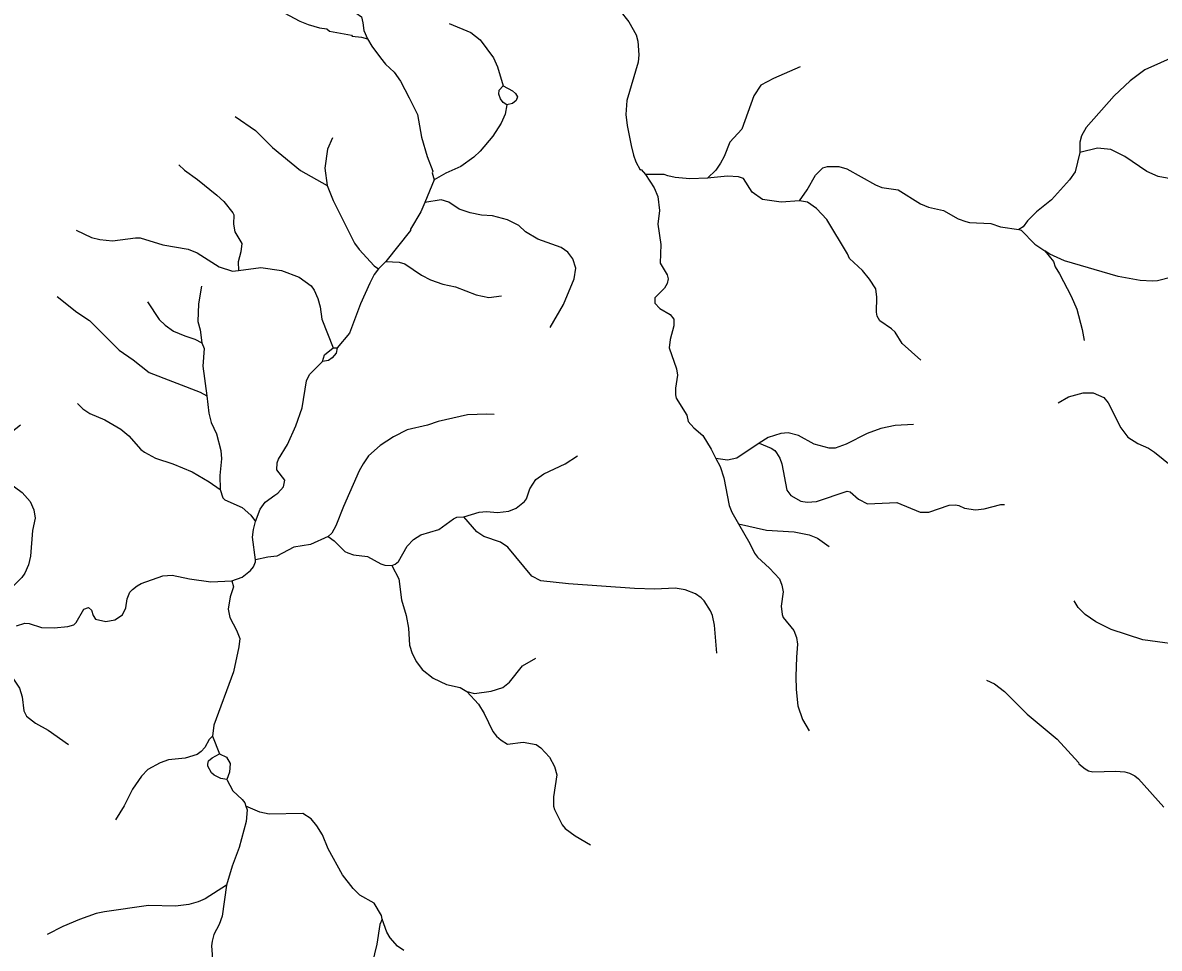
# Model space of a CAD drawing. Extents: x 346.5 to 372.4, y 7400.3 to 7428.2.
# Drawn here: x 352.188 to 356.096, y 7420.515 to 7423.699 of the extents above; entities that cross this region are included whole.
import ezdxf

# ---------------------------------------------------------------- set-up
doc = ezdxf.new("R2010")
doc.units = 0
doc.header["$LTSCALE"] = 0.032
doc.layers.add('2', color=7, linetype='Continuous', lineweight=25)
doc.layers.add('7', color=7, linetype='Continuous', lineweight=25)

msp = doc.modelspace()

# ---------------------------------------------------------------- linework, layer by layer
at = {"layer": '2'}
for points in [[(353.8405, 7423.4814), (353.8724, 7423.4648), (353.8828, 7423.456), (353.8889, 7423.4438), (353.885, 7423.431), (353.8717, 7423.421), (353.8533, 7423.4163), (353.84, 7423.4243), (353.8308, 7423.4375), (353.825, 7423.4526), (353.8263, 7423.4668)], [(353.219, 7422.5331), (353.2258, 7422.5566), (353.2551, 7422.5807), (353.2695, 7422.5807), (353.266, 7422.5621), (353.2526, 7422.5459), (353.2398, 7422.5373)], [(352.8644, 7421.1842), (352.8892, 7421.1725), (352.9013, 7421.1512), (352.8993, 7421.1209), (352.89, 7421.0954), (352.8689, 7421.0989), (352.8461, 7421.1111), (352.8366, 7421.1191), (352.8243, 7421.141), (352.8241, 7421.1489), (352.8269, 7421.1599), (352.8396, 7421.1704)]]:
    msp.add_lwpolyline(points, close=True, dxfattribs=at)
at = {"layer": '7'}
msp.add_line((352.8406, 7421.2453), (352.8644, 7421.1842), dxfattribs=at)
for points in [[(354.1967, 7424.088), (354.1917, 7424.0289), (354.1941, 7423.9922), (354.2028, 7423.93), (354.2251, 7423.879), (354.2355, 7423.8408), (354.2419, 7423.7404), (354.2729, 7423.7021), (354.2976, 7423.6575), (354.3032, 7423.6352), (354.3064, 7423.5889), (354.3048, 7423.5634), (354.2658, 7423.4312), (354.2618, 7423.3833), (354.2666, 7423.3451), (354.2809, 7423.2765), (354.2881, 7423.2431), (354.2969, 7423.2208), (354.3112, 7423.1929), (354.3145, 7423.1942), (354.3296, 7423.1763)], [(352.5994, 7423.8902), (352.6193, 7423.875), (352.6942, 7423.8695), (352.7133, 7423.8623), (352.7898, 7423.8041), (352.86, 7423.7674), (352.9158, 7423.7555), (353.0162, 7423.7499), (353.0704, 7423.742), (353.1405, 7423.7037), (353.1692, 7423.6933), (353.209, 7423.6814), (353.2337, 7423.6774), (353.2425, 7423.6702), (353.3182, 7423.6559), (353.3212, 7423.6522), (353.3535, 7423.6495), (353.3741, 7423.644)], [(353.2699, 7423.8571), (353.2747, 7423.8481), (353.276, 7423.8264), (353.2815, 7423.8073), (353.2983, 7423.7691), (353.3142, 7423.7467), (353.3525, 7423.7188), (353.3581, 7423.6989), (353.3605, 7423.6718), (353.3741, 7423.644)], [(353.6545, 7423.6957), (353.7286, 7423.6654), (353.7613, 7423.6399), (353.8067, 7423.5786), (353.8211, 7423.5475), (353.8405, 7423.4814)], [(353.3741, 7423.644), (353.3883, 7423.6184), (353.4178, 7423.5778), (353.4354, 7423.5563), (353.4648, 7423.5284), (353.4872, 7423.4981), (353.5174, 7423.4407), (353.5453, 7423.3833), (353.5589, 7423.3052), (353.5788, 7423.2383), (353.5979, 7423.1881), (353.5957, 7423.182), (353.6026, 7423.1579), (353.5712, 7423.0808)], [(356.7212, 7423.2359), (356.655, 7423.3403), (356.6136, 7423.3873), (356.553, 7423.4351), (356.51, 7423.4622), (356.4526, 7423.4869), (356.3522, 7423.5371), (356.29, 7423.581), (356.2582, 7423.5929), (356.2279, 7423.5969), (356.1848, 7423.5929), (356.1546, 7423.5849), (356.047, 7423.5363), (355.9959, 7423.4989), (355.941, 7423.4471), (355.8453, 7423.3387), (355.8294, 7423.31), (355.823, 7423.2885), (355.8229, 7423.2526)], [(354.8611, 7423.5475), (354.7695, 7423.5076), (354.7264, 7423.4838), (354.7025, 7423.4471), (354.6611, 7423.3331), (354.6196, 7423.2885), (354.5997, 7423.2383), (354.5877, 7423.216), (354.571, 7423.1913), (354.5425, 7423.1637)], [(353.8533, 7423.4163), (353.8474, 7423.3849), (353.8338, 7423.3531), (353.8051, 7423.3084), (353.7613, 7423.2574), (353.7398, 7423.2359), (353.6944, 7423.204), (353.6426, 7423.1809), (353.6026, 7423.1579)], [(352.9182, 7423.3762), (352.9883, 7423.3283), (353.0465, 7423.2694), (353.1429, 7423.1905), (353.2353, 7423.1386)], [(353.2529, 7423.3028), (353.2361, 7423.2638), (353.2266, 7423.1984), (353.2353, 7423.1386)], [(355.8229, 7423.2526), (355.8071, 7423.1865), (355.7879, 7423.1586), (355.7258, 7423.0892), (355.6748, 7423.0486), (355.6432, 7423.0171), (355.6287, 7422.9964), (355.6133, 7422.9877)], [(356.2462, 7423.157), (356.1546, 7423.1586), (356.0924, 7423.1705), (356.0541, 7423.1873), (355.9776, 7423.2391), (355.9298, 7423.263), (355.8836, 7423.267), (355.8229, 7423.2526)], [(352.7253, 7423.2104), (352.7444, 7423.1913), (352.7891, 7423.1594), (352.856, 7423.1052), (352.8791, 7423.0837), (352.911, 7423.0446), (352.9134, 7423.0383), (352.9126, 7423.0056), (352.9173, 7422.9801), (352.9413, 7422.9394), (352.9381, 7422.9107), (352.9285, 7422.8765), (352.9303, 7422.8463)], [(354.8596, 7423.0858), (354.8858, 7423.1235), (354.9137, 7423.1745), (354.9392, 7423.2), (354.9559, 7423.204), (354.9942, 7423.204), (355.0221, 7423.1968), (355.1201, 7423.141), (355.1424, 7423.1323), (355.1982, 7423.1235), (355.2755, 7423.0757), (355.3034, 7423.0645), (355.3544, 7423.0526), (355.4054, 7423.0247), (355.4309, 7423.0151), (355.4437, 7423.0119), (355.517, 7423.0088), (355.5505, 7422.9968), (355.6133, 7422.9877)], [(354.5425, 7423.1637), (354.4826, 7423.1618), (354.4316, 7423.1666), (354.4061, 7423.1721), (354.3933, 7423.1769), (354.3296, 7423.1763)], [(354.3296, 7423.1763), (354.3598, 7423.1315), (354.3718, 7423.1012), (354.3781, 7423.0534), (354.3726, 7423.0056), (354.3821, 7422.9355), (354.3797, 7422.8717), (354.4036, 7422.8318), (354.4076, 7422.8175), (354.4044, 7422.8016), (354.3949, 7422.7856), (354.3622, 7422.753), (354.3622, 7422.7346), (354.379, 7422.7163), (354.4148, 7422.6956), (354.4268, 7422.6788), (354.4268, 7422.6565), (354.414, 7422.6087), (354.4116, 7422.58), (354.4363, 7422.5083), (354.4395, 7422.486), (354.4331, 7422.4413), (354.4323, 7422.419), (354.4355, 7422.4079), (354.4714, 7422.3489), (354.4762, 7422.3274), (354.4953, 7422.3051), (354.5264, 7422.2788), (354.5559, 7422.2317), (354.5711, 7422.1997)], [(354.8596, 7423.0858), (354.7966, 7423.0821), (354.732, 7423.0908), (354.6969, 7423.1156), (354.6666, 7423.1626), (354.6499, 7423.1689), (354.6117, 7423.1713), (354.5425, 7423.1637)], [(353.2353, 7423.1386), (353.2552, 7423.0869), (353.3294, 7422.9402), (353.3453, 7422.9187), (353.3963, 7422.8627), (353.4114, 7422.8523)], [(354.002, 7422.6509), (354.0474, 7422.7298), (354.0849, 7422.8175), (354.0904, 7422.8542), (354.0793, 7422.8868), (354.0626, 7422.9091), (354.0395, 7422.9259), (353.9598, 7422.9546), (353.9175, 7422.9801), (353.8936, 7423.0016), (353.8546, 7423.0207), (353.8036, 7423.0343), (353.7653, 7423.0367), (353.7271, 7423.0446), (353.6888, 7423.0574), (353.6537, 7423.0813), (353.6266, 7423.09), (353.5712, 7423.0808)], [(355.2763, 7422.5378), (355.2125, 7422.5952), (355.1879, 7422.6342), (355.1759, 7422.6462), (355.1352, 7422.6733), (355.1265, 7422.69), (355.1241, 7422.7027), (355.1249, 7422.7553), (355.1217, 7422.7832), (355.1002, 7422.8167), (355.0755, 7422.8462), (355.0308, 7422.8884), (355.0245, 7422.9036), (354.9527, 7423.0215), (354.9177, 7423.0598), (354.8866, 7423.0813), (354.8596, 7423.0858)], [(353.5712, 7423.0808), (353.5565, 7423.0486), (353.5214, 7422.9888), (353.5214, 7422.9841), (353.4369, 7422.8771), (353.4114, 7422.8523)], [(356.455, 7423.0143), (356.3697, 7422.9944), (356.3139, 7422.9729), (356.2821, 7422.9522), (356.2263, 7422.8852), (356.196, 7422.8549), (356.1402, 7422.8231), (356.0908, 7422.8111), (356.0733, 7422.8095), (356.0302, 7422.8127), (355.9553, 7422.8255), (355.7704, 7422.8804), (355.7199, 7422.903), (355.7027, 7422.9147)], [(352.3715, 7422.9857), (352.4248, 7422.9601), (352.4535, 7422.953), (352.4966, 7422.9482), (352.5763, 7422.9593), (352.5922, 7422.9586), (352.6703, 7422.9354), (352.7564, 7422.9195), (352.7882, 7422.9075), (352.8632, 7422.8589), (352.909, 7422.8443), (352.9303, 7422.8463)], [(355.6133, 7422.9877), (355.6215, 7422.9856), (355.6684, 7422.937), (355.7027, 7422.9147)], [(355.7027, 7422.9147), (355.7322, 7422.8776), (355.7388, 7422.8588), (355.7529, 7422.835), (355.7935, 7422.7585), (355.8127, 7422.7139), (355.8318, 7422.6438), (355.8382, 7422.6063)], [(352.9303, 7422.8463), (353.0066, 7422.8573), (353.0783, 7422.8462), (353.1381, 7422.8239), (353.1803, 7422.7936), (353.1907, 7422.7793), (353.2026, 7422.7506), (353.2106, 7422.7219), (353.217, 7422.6788), (353.2551, 7422.5807)], [(353.4114, 7422.8523), (353.397, 7422.833), (353.3812, 7422.8032), (353.3501, 7422.7314), (353.3118, 7422.631), (353.2695, 7422.5807)], [(353.4369, 7422.8771), (353.4821, 7422.8757), (353.5023, 7422.8693), (353.5589, 7422.8302), (353.59, 7422.8143), (353.633, 7422.7992), (353.6761, 7422.7904), (353.7478, 7422.7633), (353.7908, 7422.7537), (353.8346, 7422.7593)], [(352.8026, 7422.7928), (352.793, 7422.7314), (352.7898, 7422.6709), (352.7978, 7422.6422), (352.804, 7422.5978)], [(352.3061, 7422.7577), (352.3738, 7422.7035), (352.4177, 7422.6748), (352.5197, 7422.572), (352.5675, 7422.5394), (352.6225, 7422.4955), (352.7978, 7422.4278), (352.8206, 7422.4155)], [(352.6169, 7422.7386), (352.6575, 7422.678), (352.6783, 7422.6581), (352.707, 7422.6382), (352.7452, 7422.6214), (352.7803, 7422.6103), (352.804, 7422.5978)], [(352.804, 7422.5978), (352.8116, 7422.5778), (352.8074, 7422.5179), (352.8206, 7422.4155)], [(352.989, 7421.9826), (353.005, 7422.0253), (353.0217, 7422.05), (353.0544, 7422.0739), (353.0656, 7422.0803), (353.0847, 7422.1026), (353.0895, 7422.1258), (353.0624, 7422.1608), (353.0632, 7422.1847), (353.0672, 7422.1975), (353.0983, 7422.2485), (353.1277, 7422.3122), (353.1485, 7422.3744), (353.1644, 7422.4668), (353.174, 7422.4892), (353.219, 7422.5331)], [(355.7489, 7422.3919), (355.7848, 7422.4119), (355.8342, 7422.4262), (355.8692, 7422.4254), (355.9059, 7422.4095), (355.921, 7422.3919), (355.9641, 7422.3059), (355.988, 7422.2732), (356.0223, 7422.2517), (356.0597, 7422.2357), (356.0804, 7422.2222), (356.1641, 7422.1544)], [(352.3762, 7422.3895), (352.3946, 7422.3712), (352.4185, 7422.3545), (352.4703, 7422.333), (352.5253, 7422.3003), (352.5531, 7422.278), (352.5946, 7422.2309), (352.6065, 7422.2214), (352.6448, 7422.2014), (352.7046, 7422.1815), (352.7707, 7422.1536), (352.8297, 7422.1194), (352.8665, 7422.0935)], [(352.8206, 7422.4155), (352.8281, 7422.3553), (352.8361, 7422.3234), (352.8544, 7422.2851), (352.8695, 7422.2278), (352.8711, 7422.1991), (352.8663, 7422.1417), (352.8665, 7422.0935)], [(353.8091, 7422.3513), (353.7844, 7422.3529), (353.7175, 7422.3497), (353.6171, 7422.3274), (353.5804, 7422.3146), (353.5095, 7422.2987), (353.4625, 7422.2748), (353.417, 7422.2445), (353.3772, 7422.2094), (353.3589, 7422.1815), (353.3453, 7422.1576), (353.2911, 7422.0349), (353.2648, 7421.968), (353.2505, 7421.9433), (353.2384, 7421.932)], [(352.1802, 7422.3146), (352.1379, 7422.2811), (352.0989, 7422.2373), (352.0957, 7422.2214), (352.0965, 7422.1791), (352.1029, 7422.1592), (352.1164, 7422.1345), (352.1857, 7422.0827), (352.2136, 7422.0524), (352.2264, 7422.0237), (352.2304, 7421.9951), (352.2216, 7421.952), (352.2144, 7421.8644), (352.2081, 7421.8341), (352.1953, 7421.8054), (352.1849, 7421.791), (352.1411, 7421.7472), (352.1347, 7421.7209), (352.1347, 7421.6707), (352.1204, 7421.6427)], [(355.2516, 7422.317), (355.1887, 7422.3138), (355.1384, 7422.3027), (355.0914, 7422.2859), (355.0197, 7422.2493), (354.9814, 7422.2357), (354.9607, 7422.2349), (354.9097, 7422.2493), (354.8555, 7422.2788), (354.8205, 7422.2883), (354.795, 7422.2859), (354.7511, 7422.2724), (354.7206, 7422.2521)], [(354.7206, 7422.2521), (354.6435, 7422.2014), (354.6117, 7422.1943), (354.5711, 7422.1997)], [(354.7206, 7422.2521), (354.7615, 7422.2357), (354.7742, 7422.2278), (354.7806, 7422.2198), (354.7918, 7422.2007), (354.7981, 7422.1815), (354.8157, 7422.0907), (354.8292, 7422.0724), (354.8635, 7422.0532), (354.8858, 7422.0492), (354.9177, 7422.0524), (355.0229, 7422.0875), (355.0332, 7422.0851), (355.0619, 7422.0604), (355.093, 7422.0437), (355.1934, 7422.0484), (355.2747, 7422.015), (355.3042, 7422.015), (355.3735, 7422.0389), (355.3959, 7422.0405), (355.407, 7422.0381), (355.4261, 7422.0293), (355.4644, 7422.0237), (355.4947, 7422.0269), (355.5521, 7422.0413), (355.564, 7422.0413)], [(353.7048, 7421.9995), (353.7573, 7422.0158), (353.7828, 7422.0174), (353.8211, 7422.0142), (353.8594, 7422.0189), (353.8849, 7422.0293), (353.9135, 7422.0516), (353.9199, 7422.0612), (353.9319, 7422.0955), (353.9526, 7422.1274), (353.9805, 7422.1473), (354.0538, 7422.1815), (354.096, 7422.2094)], [(354.5711, 7422.1997), (354.5869, 7422.172), (354.5989, 7422.1337), (354.6172, 7422.0381), (354.626, 7422.0158), (354.6489, 7421.9753)], [(352.8665, 7422.0935), (352.8759, 7422.0644), (352.8831, 7422.0572), (352.9429, 7422.0317), (352.9723, 7422.0046), (352.989, 7421.9826)], [(353.4576, 7421.8322), (353.4686, 7421.8363), (353.4808, 7421.846), (353.5103, 7421.8978), (353.5318, 7421.9217), (353.5565, 7421.9369), (353.6187, 7421.9552), (353.6689, 7421.9927), (353.6808, 7421.9982), (353.7048, 7421.9995)], [(354.575, 7421.5304), (354.567, 7421.6269), (354.5606, 7421.6603), (354.5535, 7421.6763), (354.5312, 7421.7097), (354.5216, 7421.7209), (354.5017, 7421.7344), (354.4666, 7421.748), (354.4316, 7421.7536), (354.3614, 7421.7504), (354.2913, 7421.7528), (354.065, 7421.7687), (353.9693, 7421.7791), (353.939, 7421.795), (353.8561, 7421.8954), (353.8315, 7421.9122), (353.7741, 7421.9321), (353.7494, 7421.9472), (353.7048, 7421.9995)], [(352.9883, 7421.8515), (352.9779, 7421.9297), (352.9811, 7421.9552), (352.989, 7421.9826)], [(354.6489, 7421.9753), (354.6882, 7421.9074), (354.7041, 7421.8739), (354.7145, 7421.8604), (354.7559, 7421.8229), (354.7902, 7421.7863), (354.7989, 7421.7639), (354.8029, 7421.7416), (354.7965, 7421.6922), (354.7997, 7421.6635), (354.8029, 7421.6524), (354.8396, 7421.6085), (354.8491, 7421.5838), (354.8523, 7421.5615), (354.8491, 7421.5169), (354.8468, 7421.4499), (354.8476, 7421.4053), (354.8539, 7421.3495), (354.8691, 7421.3017), (354.8922, 7421.2627)], [(354.6489, 7421.9753), (354.7456, 7421.9536), (354.8412, 7421.9472), (354.8922, 7421.9377), (354.9209, 7421.9257), (354.9607, 7421.897)], [(353.2384, 7421.932), (353.1772, 7421.9042), (353.1198, 7421.8946), (353.0624, 7421.8635), (353.0305, 7421.8604), (352.9883, 7421.8515)], [(353.2384, 7421.932), (353.2592, 7421.9161), (353.2959, 7421.8803), (353.3055, 7421.8755), (353.3254, 7421.8683), (353.3732, 7421.8627), (353.4194, 7421.8372), (353.4338, 7421.8325), (353.4576, 7421.8322)], [(352.9071, 7421.7785), (352.9425, 7421.792), (352.9708, 7421.8149), (352.9811, 7421.8277), (352.9883, 7421.8439), (352.9883, 7421.8515)], [(352.1666, 7421.6237), (352.1953, 7421.6332), (352.2097, 7421.6324), (352.2527, 7421.6189), (352.2957, 7421.6173), (352.3436, 7421.6221), (352.3643, 7421.6276), (352.3722, 7421.6356), (352.3985, 7421.6819), (352.4137, 7421.6874), (352.4248, 7421.6779), (352.4304, 7421.6595), (352.4384, 7421.6468), (352.4743, 7421.6396), (352.5045, 7421.6444), (352.5308, 7421.6619), (352.542, 7421.6866), (352.5476, 7421.7177), (352.5563, 7421.74), (352.5651, 7421.7488), (352.5811, 7421.7623), (352.5954, 7421.7695), (352.6703, 7421.7958), (352.7022, 7421.7982), (352.7612, 7421.7862), (352.8345, 7421.7759), (352.9071, 7421.7785)], [(353.4576, 7421.8322), (353.4816, 7421.7863), (353.4911, 7421.7137), (353.5063, 7421.6603), (353.5143, 7421.6157), (353.5182, 7421.5583), (353.5278, 7421.5296), (353.5421, 7421.501), (353.5621, 7421.4738), (353.5995, 7421.4444), (353.6458, 7421.4228), (353.692, 7421.4117), (353.7149, 7421.398)], [(352.9071, 7421.7785), (352.913, 7421.7582), (352.9014, 7421.7241), (352.895, 7421.6811), (352.8998, 7421.6524), (352.9237, 7421.6093), (352.9341, 7421.5806), (352.9309, 7421.552), (352.9126, 7421.4659), (352.8456, 7421.2826), (352.8406, 7421.2453)], [(356.5599, 7421.3914), (356.5387, 7421.4029), (356.4534, 7421.438), (356.357, 7421.5089), (356.3347, 7421.5217), (356.3108, 7421.5304), (356.2087, 7421.5527), (356.0398, 7421.5758), (355.9314, 7421.6117), (355.878, 7421.638), (355.8421, 7421.6627), (355.8174, 7421.6874), (355.8038, 7421.7104)], [(351.9935, 7421.5465), (352.02, 7421.5272), (352.1108, 7421.4802), (352.1563, 7421.4412), (352.177, 7421.4101), (352.1858, 7421.3798), (352.1921, 7421.332), (352.2009, 7421.3137), (352.232, 7421.289), (352.275, 7421.265), (352.3459, 7421.2164)], [(353.7149, 7421.398), (353.7417, 7421.3911), (353.7988, 7421.3997), (353.8386, 7421.4125), (353.8617, 7421.4308), (353.9072, 7421.4866), (353.9526, 7421.5129)], [(355.5019, 7421.4372), (355.5297, 7421.4252), (355.564, 7421.3981), (355.6421, 7421.3208), (355.7457, 7421.234), (355.819, 7421.1543), (355.8198, 7421.1495), (355.8413, 7421.1328), (355.8533, 7421.1256), (355.8677, 7421.1224), (355.9458, 7421.1248), (355.9776, 7421.1224), (355.9936, 7421.1176), (356.0119, 7421.1088), (356.0254, 7421.0977), (356.1123, 7421.0005)], [(353.7149, 7421.398), (353.7549, 7421.3543), (353.7749, 7421.3224), (353.8051, 7421.2603), (353.8171, 7421.2443), (353.833, 7421.2308), (353.8554, 7421.2172), (353.9088, 7421.2236), (353.9534, 7421.2164), (353.9701, 7421.2045), (354, 7421.1726), (354.0171, 7421.1407), (354.0243, 7421.112), (354.0131, 7421.0355), (354.0131, 7421.0037), (354.0171, 7420.9925), (354.0426, 7420.9399), (354.0538, 7420.9271), (354.0881, 7420.9016), (354.1407, 7420.8714)], [(352.8406, 7421.2453), (352.8296, 7421.2336), (352.8137, 7421.2061), (352.8018, 7421.1917), (352.7883, 7421.1814), (352.7468, 7421.1686), (352.6894, 7421.163), (352.6607, 7421.1527), (352.6177, 7421.1304), (352.5962, 7421.1072), (352.5651, 7421.0626), (352.5372, 7421.0053), (352.5069, 7420.9566)], [(352.89, 7421.0954), (352.9102, 7421.057), (352.9421, 7421.0268), (352.9513, 7421.0154), (352.9555, 7421.0044)], [(352.9555, 7421.0044), (352.9596, 7420.9913), (352.9564, 7420.9511), (352.9325, 7420.8618), (352.9086, 7420.798), (352.8893, 7420.7318)], [(353.4243, 7420.6148), (353.4218, 7420.6275), (353.3971, 7420.6697), (353.3469, 7420.6976), (353.3246, 7420.7207), (353.2879, 7420.7678), (353.2385, 7420.857), (353.2186, 7420.9048), (353.1995, 7420.9367), (353.1803, 7420.9598), (353.1517, 7420.9789), (353.0353, 7420.9765), (353.0034, 7420.9829), (352.9555, 7421.0044)], [(352.8893, 7420.7318), (352.8154, 7420.6857), (352.7914, 7420.6745), (352.7596, 7420.6657), (352.7133, 7420.6602), (352.6209, 7420.6617), (352.4695, 7420.641), (352.4408, 7420.6347), (352.3834, 7420.6139), (352.326, 7420.59), (352.2726, 7420.5629)], [(352.8893, 7420.7318), (352.8743, 7420.6259), (352.864, 7420.5972), (352.8456, 7420.5629), (352.84, 7420.5398), (352.8376, 7420.5239), (352.8421, 7420.4622)], [(353.4243, 7420.6148), (353.4165, 7420.5973), (353.4059, 7420.5287), (353.3899, 7420.4633), (353.3859, 7420.4235), (353.3891, 7420.4067), (353.3987, 7420.3852), (353.4967, 7420.2442), (353.5764, 7420.1175), (353.59, 7420.0664), (353.5964, 7419.9716)], [(353.4991, 7420.5071), (353.4768, 7420.5223), (353.4513, 7420.551), (353.4401, 7420.5701), (353.4243, 7420.6148)]]:
    msp.add_lwpolyline(points, dxfattribs=at)

doc.saveas('drawing.dxf')
